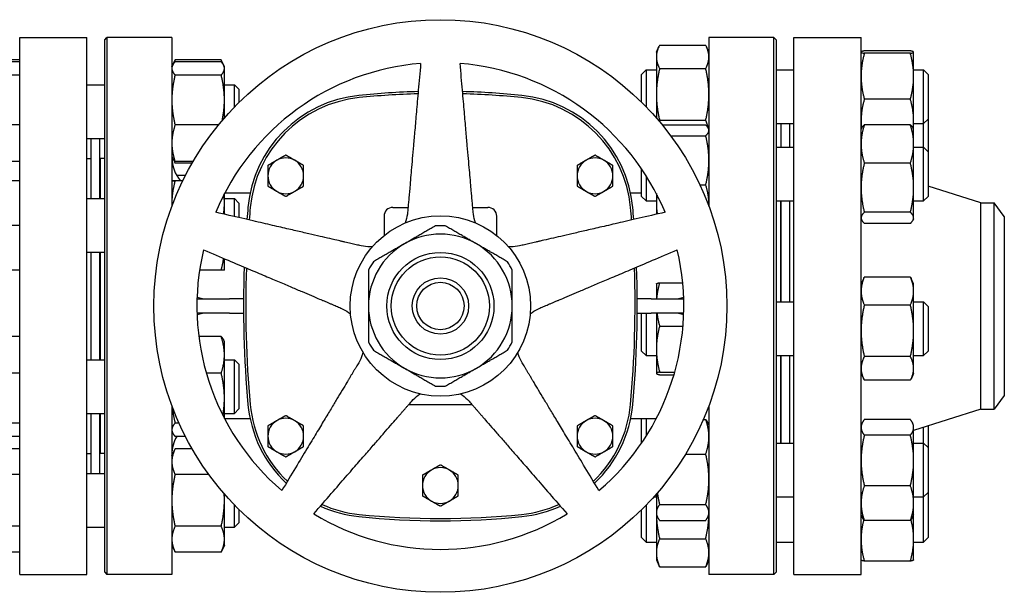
# Model space of a CAD drawing. Header units: inches. Extents: x 24 to 1128, y -69 to 748.
# Tile 497 of 656: x 569 to 583, y 425 to 433. Entities that reach past the tile are written whole.
import ezdxf

# ---------------------------------------------------------------- set-up
doc = ezdxf.new("R2010")
doc.units = ezdxf.units.IN
doc.header["$LTSCALE"] = 32
doc.header["$MEASUREMENT"] = 0
doc.layers.add('Visible (ANSI)', color=7, linetype='Continuous', lineweight=30)

msp = doc.modelspace()

# ---------------------------------------------------------------- linework, layer by layer
at = {"layer": 'Visible (ANSI)'}
for p, q in [((569.15563, 425.23367), (569.15563, 432.73367)), ((569.15563, 432.73367), (570.09313, 432.73367)), ((570.09313, 425.23367), (570.09313, 432.73367)), ((570.34313, 432.70242), (570.37438, 432.73367)), ((570.37438, 432.73367), (570.37438, 425.23367)), ((571.28063, 432.73367), (570.37438, 432.73367)), ((571.28063, 432.73367), (571.28063, 430.37561)), ((578.78063, 432.73367), (578.78063, 430.37561)), ((579.68688, 432.73367), (578.78063, 432.73367)), ((579.68688, 425.23367), (579.68688, 432.73367)), ((579.71813, 432.70242), (579.68688, 432.73367)), ((579.96563, 425.23367), (579.96563, 432.73367)), ((579.96563, 432.73367), (580.90563, 432.73367)), ((580.90563, 425.23367), (580.90563, 432.73367)), ((570.34313, 425.26492), (570.34313, 432.70242)), ((578.04663, 432.53149), (578.08229, 432.60797)), ((578.09172, 432.62719), (578.73555, 432.62719)), ((578.78063, 432.53149), (578.74497, 432.60797)), ((579.71813, 432.70242), (579.71813, 425.26492)), ((578.04663, 432.53149), (578.04663, 432.46335)), ((578.04663, 432.46335), (578.04663, 431.93916)), ((580.90563, 432.53149), (580.90595, 432.53218)), ((581.59455, 432.54772), (580.95072, 432.54772)), ((581.59455, 432.51388), (580.95072, 432.51388)), ((581.63963, 432.53149), (581.63931, 432.53218)), ((581.63963, 432.5308), (581.63963, 432.53149)), ((581.63963, 432.19326), (581.63963, 432.5308)), ((569.15563, 432.42156), (568.59222, 432.42156)), ((569.15563, 432.39714), (568.59222, 432.39714)), ((571.28063, 432.32488), (571.29092, 432.34693)), ((571.29092, 432.34693), (571.32571, 432.42155)), ((571.32571, 432.42155), (571.32572, 432.42156)), ((571.96955, 432.42156), (571.32572, 432.42156)), ((571.96955, 432.39698), (571.32572, 432.39698)), ((571.96955, 432.42156), (571.96955, 432.42155)), ((572.00435, 432.34693), (571.96955, 432.42155)), ((572.01463, 432.32488), (572.00435, 432.34693)), ((572.01463, 432.30357), (572.01463, 432.32488)), ((572.01463, 431.86162), (572.01463, 432.30357)), ((569.15563, 432.20974), (568.59222, 432.20974)), ((571.96955, 432.21017), (571.32572, 432.21017)), ((577.84063, 432.21899), (577.90313, 432.28149)), ((577.84063, 431.8304), (577.84063, 432.21899)), ((577.90313, 432.28149), (577.90313, 431.76733)), ((577.90313, 432.28149), (578.04663, 432.28149)), ((578.09172, 432.29951), (578.73555, 432.29951)), ((579.71813, 432.28149), (579.96563, 432.28149)), ((581.63963, 432.28149), (581.77813, 432.28149)), ((581.63963, 431.56895), (581.63963, 432.19326)), ((581.77813, 431.53149), (581.77813, 432.28149)), ((581.84063, 432.21899), (581.77813, 432.28149)), ((581.84063, 432.21899), (581.84063, 431.59399)), ((570.09313, 432.07488), (570.34313, 432.07488)), ((572.01463, 432.07488), (572.15563, 432.07488)), ((572.15563, 431.76474), (572.15563, 432.07488)), ((572.21813, 432.01238), (572.15563, 432.07488)), ((572.21813, 432.01238), (572.21813, 431.82793)), ((578.04663, 431.93916), (578.04663, 431.61117)), ((572.01463, 431.61117), (572.01463, 431.86162)), ((581.59455, 431.87264), (580.95072, 431.87264)), ((569.15563, 431.51247), (568.59222, 431.51247)), ((571.9319, 431.51306), (571.32572, 431.51306)), ((578.09172, 431.5788), (578.73555, 431.5788)), ((578.12994, 431.51237), (578.73555, 431.51237)), ((579.71813, 431.53149), (579.96563, 431.53149)), ((579.78563, 431.53149), (579.78563, 431.20099)), ((579.90563, 431.53149), (579.90563, 431.20099)), ((581.59455, 431.51356), (580.95072, 431.51356)), ((581.63963, 431.45099), (581.63963, 431.56895)), ((581.63963, 431.53149), (581.77813, 431.53149)), ((581.84063, 431.59399), (581.77813, 431.53149)), ((581.77813, 431.20099), (581.77813, 431.53149)), ((581.84063, 431.58734), (581.83731, 431.59066)), ((581.84063, 431.58734), (581.84063, 431.13849)), ((578.24657, 431.36227), (578.73555, 431.36227)), ((578.78063, 431.45099), (578.77412, 431.46496)), ((580.90563, 431.45099), (580.91249, 431.4657)), ((581.63963, 431.45099), (581.63277, 431.4657)), ((581.63963, 431.24671), (581.63963, 431.45099)), ((570.09313, 431.32488), (570.34313, 431.32488)), ((570.15563, 430.48376), (570.15563, 431.32488)), ((570.27563, 430.48376), (570.27563, 431.32488)), ((579.71813, 431.20099), (579.96563, 431.20099)), ((581.63963, 430.63609), (581.63963, 431.24671)), ((581.63963, 431.20099), (581.77813, 431.20099)), ((581.77813, 430.45099), (581.77813, 431.20099)), ((581.84063, 431.13849), (581.77813, 431.20099)), ((571.28063, 431.07488), (571.29092, 431.05282)), ((581.84063, 431.13849), (581.84063, 430.51349)), ((569.15563, 431.00261), (568.59222, 431.00261)), ((570.09313, 431.04617), (570.15563, 431.04617)), ((570.28063, 431.04367), (570.28063, 430.48376)), ((570.34313, 431.04367), (570.28063, 431.04367)), ((571.29092, 431.05282), (571.32571, 430.9782)), ((571.57763, 431.00277), (571.32572, 431.00277)), ((571.56337, 430.97819), (571.32572, 430.97819)), ((581.59455, 430.97987), (580.95072, 430.97987)), ((570.27563, 430.92367), (570.28063, 430.92367)), ((571.46978, 430.80585), (571.34915, 430.80585)), ((577.84063, 430.51349), (577.84063, 430.8978)), ((577.90313, 430.80266), (577.90313, 430.45099)), ((569.15563, 430.73408), (568.59222, 430.73408)), ((569.15563, 430.73344), (568.59222, 430.73344)), ((571.43381, 430.73377), (571.32572, 430.73377)), ((571.4338, 430.73375), (571.32572, 430.73375)), ((578.65505, 430.67589), (578.73555, 430.67589)), ((582.57897, 430.42367), (581.84063, 430.65752)), ((572.01463, 430.42124), (572.01463, 430.5533)), ((572.37354, 430.55847), (572.01733, 430.55847)), ((577.84063, 430.55847), (577.68773, 430.55847)), ((577.84063, 430.51349), (577.90313, 430.45099)), ((578.04663, 430.5533), (578.04663, 430.40775)), ((581.63963, 430.21536), (581.63963, 430.63609)), ((581.84063, 430.51349), (581.77813, 430.45099)), ((570.09313, 430.48376), (570.34313, 430.48376)), ((572.01463, 430.48376), (572.15563, 430.48376)), ((572.01463, 430.26485), (572.01463, 430.42124)), ((572.15563, 430.2323), (572.15563, 430.48376)), ((572.21813, 430.42126), (572.15563, 430.48376)), ((572.21813, 430.42126), (572.21813, 430.21787)), ((577.90313, 430.45099), (578.04663, 430.45099)), ((578.04663, 430.40775), (578.04663, 430.26485)), ((579.71813, 430.45099), (579.96563, 430.45099)), ((579.78063, 430.45099), (579.78063, 429.04128)), ((579.78563, 430.45099), (579.78563, 429.04128)), ((579.90563, 430.45099), (579.90563, 429.04128)), ((581.63963, 430.45099), (581.77813, 430.45099)), ((582.57897, 427.54367), (582.57897, 430.42367)), ((582.57897, 430.42367), (582.76176, 430.42367)), ((582.76176, 427.54367), (582.76176, 430.42367)), ((582.90563, 430.23617), (582.76176, 430.42367)), ((574.36823, 430.36162), (574.57911, 430.36162)), ((575.48215, 430.36162), (575.69303, 430.36162)), ((581.59455, 430.2923), (580.95072, 430.2923)), ((569.15563, 430.10812), (568.59222, 430.10812)), ((574.24323, 430.23662), (574.24323, 429.96713)), ((575.81803, 429.96713), (575.81803, 430.23662)), ((580.90563, 430.20099), (580.91249, 430.18627)), ((581.59455, 430.13842), (580.95072, 430.13842)), ((581.63963, 430.20099), (581.63277, 430.18627)), ((581.63963, 430.20099), (581.63963, 430.21536)), ((582.90563, 430.23617), (582.90563, 427.73117)), ((570.09313, 429.73376), (570.34313, 429.73376)), ((570.15563, 428.23358), (570.15563, 429.73376)), ((570.27563, 428.23358), (570.27563, 429.73376)), ((570.28063, 429.73376), (570.28063, 428.23358)), ((572.01463, 429.48376), (572.01463, 429.64477)), ((569.15563, 429.48344), (568.59222, 429.48344)), ((571.96955, 429.48375), (571.66761, 429.48375)), ((578.04663, 429.29128), (578.04703, 429.29213)), ((578.04663, 429.29128), (578.04663, 429.08367)), ((578.09172, 429.30929), (578.415, 429.30929)), ((580.90563, 429.29128), (580.9422, 429.3697)), ((581.59455, 429.38717), (580.95072, 429.38717)), ((581.63963, 429.29128), (581.60307, 429.3697)), ((581.63963, 429.19229), (581.63963, 429.29128)), ((581.63963, 428.63697), (581.63963, 429.19229)), ((571.6321, 429.08367), (572.08563, 429.08367)), ((572.28097, 429.08367), (572.08563, 429.08367)), ((577.97563, 429.08367), (577.7803, 429.08367)), ((577.97563, 429.08367), (578.42916, 429.08367)), ((579.71813, 429.04128), (579.96563, 429.04128)), ((581.63963, 429.04128), (581.77813, 429.04128)), ((581.77813, 428.29128), (581.77813, 429.04128)), ((581.84063, 428.97878), (581.77813, 429.04128)), ((572.08563, 428.88367), (571.6321, 428.88367)), ((572.08563, 428.88367), (572.28097, 428.88367)), ((577.7803, 428.88367), (577.97563, 428.88367)), ((577.84063, 428.35378), (577.84063, 428.88367)), ((577.90313, 428.88367), (577.90313, 428.29128)), ((578.42916, 428.88367), (577.97563, 428.88367)), ((578.04663, 428.88367), (578.04663, 428.3825)), ((581.59455, 428.99742), (580.95072, 428.99742)), ((581.84063, 428.97878), (581.84063, 428.35378)), ((578.09172, 428.704), (578.41911, 428.704)), ((581.63963, 428.11095), (581.63963, 428.63697)), ((569.15563, 428.55551), (568.59222, 428.55551)), ((571.96955, 428.55567), (571.65768, 428.55567)), ((572.01463, 428.48358), (572.00435, 428.50562)), ((572.01463, 428.30051), (572.01463, 428.48358)), ((577.84063, 428.35378), (577.90313, 428.29128)), ((578.04663, 428.3825), (578.04663, 428.04213)), ((581.84063, 428.35378), (581.77813, 428.29128)), ((570.09313, 428.23358), (570.34313, 428.23358)), ((572.01463, 427.6968), (572.01463, 428.30051)), ((572.01463, 428.23358), (572.15563, 428.23358)), ((572.15563, 427.48358), (572.15563, 428.23358)), ((572.21813, 428.17108), (572.15563, 428.23358)), ((577.90313, 428.29128), (578.04663, 428.29128)), ((579.71813, 428.29128), (579.96563, 428.29128)), ((579.78063, 428.29128), (579.78063, 427.0675)), ((579.78563, 428.29128), (579.78563, 427.0675)), ((579.90563, 428.29128), (579.90563, 427.0675)), ((581.59455, 428.27652), (580.95072, 428.27652)), ((581.63963, 428.29128), (581.77813, 428.29128)), ((569.15563, 428.04475), (568.59222, 428.04475)), ((571.96955, 428.04534), (571.76268, 428.04534)), ((572.21813, 428.17108), (572.21813, 427.54608)), ((578.04663, 428.04213), (578.04663, 428.04128)), ((578.04663, 428.04128), (578.04703, 428.04042)), ((578.09172, 428.06099), (578.30304, 428.06099)), ((580.90563, 428.04128), (580.9422, 427.96286)), ((581.63963, 428.04128), (581.60307, 427.96286)), ((581.63963, 428.04128), (581.63963, 428.11095)), ((578.09172, 428.02327), (578.29217, 428.02327)), ((581.59455, 427.94539), (580.95072, 427.94539)), ((572.01463, 427.41404), (572.01463, 427.6968)), ((582.90563, 427.73117), (582.76176, 427.54367)), ((571.28063, 427.59173), (571.28063, 425.23367)), ((572.21813, 427.54608), (572.15563, 427.48358)), ((574.58792, 427.60572), (575.47335, 427.60572)), ((578.78063, 427.59173), (578.78063, 425.23367)), ((582.57897, 427.54367), (581.63963, 427.24615)), ((582.57897, 427.54367), (582.76176, 427.54367)), ((570.09313, 427.48358), (570.34313, 427.48358)), ((570.15563, 426.64246), (570.15563, 427.48358)), ((570.27563, 426.64246), (570.27563, 427.48358)), ((570.28063, 427.48358), (570.28063, 426.92367)), ((572.01463, 427.48358), (572.15563, 427.48358)), ((572.37354, 427.40887), (572.01733, 427.40887)), ((578.04394, 427.40887), (577.68773, 427.40887)), ((577.84063, 427.06954), (577.84063, 427.40887)), ((577.90313, 427.40887), (577.90313, 427.16467)), ((578.70309, 427.3984), (578.73555, 427.3984)), ((581.59455, 427.39759), (580.95072, 427.39759)), ((569.15563, 427.34782), (568.59222, 427.34782)), ((571.28063, 427.23358), (571.29091, 427.21154)), ((571.38023, 427.34825), (571.32572, 427.34825)), ((578.78063, 427.3175), (578.76564, 427.34965)), ((580.90563, 427.3175), (580.92009, 427.34851)), ((581.63963, 427.3175), (581.62517, 427.34851)), ((581.63963, 427.28795), (581.63963, 427.3175)), ((581.63963, 426.82577), (581.63963, 427.28795)), ((581.77813, 427.0675), (581.77813, 427.29002)), ((581.84063, 427.30981), (581.84063, 427.005)), ((569.15563, 427.16165), (568.59222, 427.16165)), ((571.46978, 427.16149), (571.32572, 427.16149)), ((581.59455, 427.17831), (580.95072, 427.17831)), ((569.15563, 426.98915), (568.59222, 426.98915)), ((570.27563, 427.04367), (570.28063, 427.04367)), ((571.28063, 426.89246), (571.32571, 426.98914)), ((571.32571, 426.98914), (571.32572, 426.98915)), ((571.56337, 426.98915), (571.32572, 426.98915)), ((579.71813, 427.0675), (579.96563, 427.0675)), ((581.63963, 427.0675), (581.77813, 427.0675)), ((581.77813, 426.3175), (581.77813, 427.0675)), ((581.84063, 427.005), (581.77813, 427.0675)), ((581.84063, 427.005), (581.84063, 426.38)), ((570.09313, 426.92117), (570.15563, 426.92117)), ((570.34313, 426.92367), (570.28063, 426.92367)), ((578.45445, 426.91546), (578.73555, 426.91546)), ((581.63963, 426.23032), (581.63963, 426.82577)), ((569.15563, 426.62776), (568.59222, 426.62776)), ((570.09313, 426.64246), (570.34313, 426.64246)), ((571.79765, 426.62829), (571.32572, 426.62829)), ((581.59455, 426.47322), (580.95072, 426.47322)), ((572.01463, 426.26744), (572.01463, 426.35617)), ((572.01463, 425.72619), (572.01463, 426.26744)), ((578.0125, 426.3175), (578.04663, 426.3175)), ((578.04663, 426.35617), (578.04663, 426.09807)), ((579.71813, 426.3175), (579.96563, 426.3175)), ((581.63963, 426.3175), (581.77813, 426.3175)), ((581.84063, 426.38), (581.77813, 426.3175)), ((581.77813, 425.68585), (581.77813, 426.3175)), ((581.84063, 426.37335), (581.83731, 426.37667)), ((581.84063, 426.37335), (581.84063, 425.74835)), ((572.15563, 425.89246), (572.15563, 426.2026)), ((572.21813, 426.1394), (572.21813, 425.95496)), ((577.84063, 425.74835), (577.84063, 426.13693)), ((577.90313, 426.20001), (577.90313, 425.68585)), ((578.09172, 426.20956), (578.73555, 426.20956)), ((581.63963, 426.0675), (581.63963, 426.23032)), ((578.04663, 426.09807), (578.04663, 426.0675)), ((578.04663, 426.0675), (578.04663, 425.53666)), ((578.04663, 426.0675), (578.06162, 426.03535)), ((578.09172, 425.98659), (578.73555, 425.98659)), ((578.78063, 426.0675), (578.76564, 426.03535)), ((580.90563, 426.0675), (580.92009, 426.03648)), ((581.59455, 425.98741), (580.95072, 425.98741)), ((581.63963, 426.0675), (581.62517, 426.03648)), ((581.63963, 425.72331), (581.63963, 426.0675)), ((569.15563, 425.90607), (568.59222, 425.90607)), ((570.09313, 425.89246), (570.34313, 425.89246)), ((571.96955, 425.9066), (571.32572, 425.9066)), ((572.01463, 425.89246), (572.15563, 425.89246)), ((572.21813, 425.95496), (572.15563, 425.89246)), ((572.01463, 425.64246), (572.01463, 425.72619)), ((577.84063, 425.74835), (577.90313, 425.68585)), ((578.09172, 425.73317), (578.73555, 425.73317)), ((581.63963, 425.43585), (581.63963, 425.72331)), ((581.84063, 425.74835), (581.77813, 425.68585)), ((571.28063, 425.64246), (571.32571, 425.54579)), ((572.01463, 425.64246), (571.96955, 425.54579)), ((577.90313, 425.68585), (578.04663, 425.68585)), ((579.71813, 425.68585), (579.96563, 425.68585)), ((581.63963, 425.68585), (581.77813, 425.68585)), ((569.15563, 425.54578), (568.59222, 425.54578)), ((571.96955, 425.54578), (571.32572, 425.54578)), ((578.04663, 425.53666), (578.04663, 425.43585)), ((578.04663, 425.43585), (578.08229, 425.35937)), ((578.78063, 425.43585), (578.74497, 425.35937)), ((580.90563, 425.43585), (580.90595, 425.43516)), ((581.63963, 425.43585), (581.63931, 425.43516)), ((578.09172, 425.34015), (578.73555, 425.34015)), ((581.59455, 425.41962), (580.95072, 425.41962)), ((569.15563, 425.23367), (570.09313, 425.23367)), ((570.34313, 425.26492), (570.37438, 425.23367)), ((571.28063, 425.23367), (570.37438, 425.23367)), ((579.68688, 425.23367), (578.78063, 425.23367)), ((579.71813, 425.26492), (579.68688, 425.23367)), ((579.96563, 425.23367), (580.90563, 425.23367))]:
    msp.add_line(p, q, dxfattribs=at)
for radius in [4, 1.25984, 0.74803, 0.68553, 0.3937, 0.3312]:
    msp.add_circle((575.03063, 428.98367), radius, dxfattribs=at)
for centre, radius, start, end in [((575.03063, 428.98367), 3.4, 94.64927, 157.35073), ((575.03063, 428.98367), 3.4, 22.64927, 85.35073), ((574.06885, 430.20251), 1.73228, 95.817836, 174.744707), ((574.06885, 430.20251), 1.70103, 95.817836, 174.744707), ((575.03063, 420.7632), 11.22047, 91.583081, 95.817836), ((575.03063, 420.7632), 11.18922, 91.601548, 95.817836), ((575.03063, 420.7632), 11.22047, 84.182163, 88.416919), ((575.03063, 420.7632), 11.18922, 84.182163, 88.398452), ((575.99241, 430.20251), 1.70103, 5.255296, 84.182161), ((575.99241, 430.20251), 1.73228, 5.255296, 84.182161), ((571.78063, 431.05847), 0.5, 180, 220.496535), ((572.87118, 430.80257), 0.25, 120, 180), ((572.87118, 430.80257), 0.25, 60, 120), ((572.87118, 430.80257), 0.25, 0, 60), ((577.19008, 430.80257), 0.25, 120, 180), ((577.19008, 430.80257), 0.25, 60, 120), ((577.19008, 430.80257), 0.25, 0, 60), ((572.87118, 430.80257), 0.25, 180, 240), ((572.87118, 430.80257), 0.25, 300, 0), ((577.19008, 430.80257), 0.25, 180, 240), ((577.19008, 430.80257), 0.25, 300, 0), ((572.87118, 430.80257), 0.25, 240, 300), ((577.19008, 430.80257), 0.25, 240, 300), ((587.32, 428.98367), 15.03937, 174.744704, 175.39081), ((587.32, 428.98367), 15.00812, 174.744704, 175.408408), ((574.36823, 430.23662), 0.125, 90, 180), ((575.69303, 430.23662), 0.125, 0, 90), ((562.74126, 428.98367), 15.00812, 4.591592, 5.255296), ((562.74126, 428.98367), 15.03937, 4.60919, 5.255296), ((575.03063, 428.98367), 1.12205, 86.525352, 93.474648), ((575.03063, 428.98367), 1.00394, 60, 120), ((575.03063, 428.98367), 1.00394, 120, 180), ((575.03063, 428.98367), 1.00394, 0, 60), ((575.03063, 428.98367), 3.4, 166.64927, 229.35073), ((575.03063, 428.98367), 3.4, 310.64927, 13.35073), ((575.03063, 428.98367), 1.12205, 146.525352, 153.474648), ((575.03063, 428.98367), 1.12205, 26.525352, 33.474648), ((587.32, 428.98367), 15.03937, 177.927003, 185.255296), ((587.32, 428.98367), 15.00812, 177.972631, 185.255296), ((562.74126, 428.98367), 15.00812, 354.744704, 2.027369), ((562.74126, 428.98367), 15.03937, 354.744704, 2.072997), ((575.03063, 428.98367), 1.00394, 180, 240), ((575.03063, 428.98367), 1.00394, 300, 0), ((575.03063, 428.98367), 1.12205, 206.525352, 213.474648), ((575.03063, 428.98367), 1.12205, 326.525352, 333.474648), ((575.03063, 428.98367), 1.00394, 240, 300), ((575.03063, 428.98367), 1.12205, 266.525352, 273.474648), ((574.06885, 427.76482), 1.73228, 185.255296, 226.557354), ((574.06885, 427.76482), 1.70103, 185.255296, 226.325001), ((575.99241, 427.76482), 1.70103, 313.674999, 354.744707), ((575.99241, 427.76482), 1.73228, 313.442646, 354.744707), ((572.87118, 427.16477), 0.25, 120, 180), ((572.87118, 427.16477), 0.25, 60, 120), ((572.87118, 427.16477), 0.25, 0, 60), ((577.19008, 427.16477), 0.25, 120, 180), ((577.19008, 427.16477), 0.25, 60, 120), ((577.19008, 427.16477), 0.25, 0, 60), ((571.78063, 426.90887), 0.5, 149.652239, 180), ((572.87118, 427.16477), 0.25, 180, 240), ((572.87118, 427.16477), 0.25, 300, 0), ((577.19008, 427.16477), 0.25, 180, 240), ((577.19008, 427.16477), 0.25, 300, 0), ((572.87118, 427.16477), 0.25, 240, 300), ((577.19008, 427.16477), 0.25, 240, 300), ((575.03063, 426.4758), 0.25, 120, 180), ((575.03063, 426.4758), 0.25, 60, 120), ((575.03063, 426.4758), 0.25, 0, 60), ((575.03063, 426.4758), 0.25, 180, 240), ((575.03063, 426.4758), 0.25, 300, 0), ((575.03063, 426.4758), 0.25, 240, 300), ((574.06885, 427.76482), 1.73228, 245.642572, 264.182165), ((574.06885, 427.76482), 1.70103, 245.957475, 264.182165), ((575.99241, 427.76482), 1.70103, 275.817836, 294.042525), ((575.99241, 427.76482), 1.73228, 275.817836, 294.357428), ((575.03063, 428.98367), 3.4, 238.64927, 301.35073), ((575.03063, 437.20414), 11.22047, 264.182164, 275.817836), ((575.03063, 437.20414), 11.18922, 264.182164, 275.817836)]:
    msp.add_arc(centre, radius, start, end, dxfattribs=at)
for points, weights in [([(578.09172, 432.62719), (578.04663, 432.53939), (578.04663, 432.46335)], [1, 1.0379548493, 1]), ([(578.78063, 432.46335), (578.78063, 432.53939), (578.73555, 432.62719)], [1, 1.0379548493, 1]), ([(578.04663, 432.46335), (578.04663, 432.38731), (578.09172, 432.29951)], [1, 1.0379548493, 1]), ([(578.73555, 432.29951), (578.78063, 432.38731), (578.78063, 432.46335)], [1, 1.0379548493, 1]), ([(580.95072, 432.54772), (580.90563, 432.53865), (580.90563, 432.5308)], [1, 1.0379548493, 1]), ([(580.90563, 432.5308), (580.90563, 432.52295), (580.95072, 432.51388)], [1, 1.0379548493, 1]), ([(580.95072, 432.51388), (580.90563, 432.34206), (580.90563, 432.19326)], [1, 1.0379548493, 1]), ([(581.63963, 432.5308), (581.63963, 432.53865), (581.59455, 432.54772)], [1, 1.0379548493, 1]), ([(581.59455, 432.51388), (581.63963, 432.52295), (581.63963, 432.5308)], [1, 1.0379548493, 1]), ([(581.63963, 432.19326), (581.63963, 432.34206), (581.59455, 432.51388)], [1, 1.0379548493, 1]), ([(571.32572, 432.39698), (571.28063, 432.34692), (571.28063, 432.30357)], [1, 1.0379548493, 1]), ([(571.28063, 432.30357), (571.28063, 432.26022), (571.32572, 432.21017)], [1, 1.0379548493, 1]), ([(571.32572, 432.42156), (571.31345, 432.39525), (571.30465, 432.37059)], [1, 1.01004922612, 1.01477702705]), ([(571.99062, 432.37059), (571.98181, 432.39525), (571.96955, 432.42156)], [1.01477702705, 1.01004922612, 1]), ([(572.01463, 432.30357), (572.01463, 432.34692), (571.96955, 432.39698)], [1, 1.0379548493, 1]), ([(571.96955, 432.21017), (572.01463, 432.26022), (572.01463, 432.30357)], [1, 1.0379548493, 1]), ([(574.75504, 432.37248), (574.62604, 430.89801), (574.57333, 430.29552)], [1.0049190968, 1.58894872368, 2.03628035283]), ([(575.48793, 430.29552), (575.43522, 430.89801), (575.30622, 432.37248)], [2.03628035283, 1.58894872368, 1.0049190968]), ([(571.32572, 432.21017), (571.28063, 432.02338), (571.28063, 431.86162)], [1, 1.0379548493, 1]), ([(572.01463, 431.86162), (572.01463, 432.02338), (571.96955, 432.21017)], [1, 1.0379548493, 1]), ([(578.09172, 432.29951), (578.04663, 432.10639), (578.04663, 431.93916)], [1, 1.0379548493, 1]), ([(578.78063, 431.93916), (578.78063, 432.10639), (578.73555, 432.29951)], [1, 1.0379548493, 1]), ([(580.90563, 432.19326), (580.90563, 432.04446), (580.95072, 431.87264)], [1, 1.0379548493, 1]), ([(581.59455, 431.87264), (581.63963, 432.04446), (581.63963, 432.19326)], [1, 1.0379548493, 1]), ([(578.04663, 431.93916), (578.04663, 431.77192), (578.09172, 431.5788)], [1, 1.0379548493, 1]), ([(578.73555, 431.5788), (578.78063, 431.77192), (578.78063, 431.93916)], [1, 1.0379548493, 1]), ([(571.28063, 431.86162), (571.28063, 431.69985), (571.32572, 431.51306)], [1, 1.0379548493, 1]), ([(571.98344, 431.57493), (572.01463, 431.72555), (572.01463, 431.86162)], [1.01040343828, 1.03173329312, 1]), ([(580.95072, 431.87264), (580.90563, 431.70989), (580.90563, 431.56895)], [1, 1.0379548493, 1]), ([(581.63963, 431.56895), (581.63963, 431.70989), (581.59455, 431.87264)], [1, 1.0379548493, 1]), ([(571.32572, 431.51306), (571.28063, 431.37633), (571.28063, 431.25792)], [1, 1.0379548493, 1]), ([(578.09172, 431.5788), (578.08879, 431.57195), (578.08606, 431.56522)], [1, 1.0023846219, 1.00446960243]), ([(578.77083, 431.47132), (578.75983, 431.52209), (578.73555, 431.5788)], [1.01891219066, 1.02009006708, 1]), ([(578.78063, 431.43732), (578.78063, 431.47215), (578.73555, 431.51237)], [1, 1.0379548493, 1]), ([(580.90563, 431.56895), (580.90563, 431.51671), (580.91144, 431.46343)], [1, 1.01373830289, 1.01753105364]), ([(580.95072, 431.51356), (580.90563, 431.37056), (580.90563, 431.24671)], [1, 1.0379548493, 1]), ([(580.91249, 431.4657), (580.92298, 431.48819), (580.95072, 431.51356)], [1.01811812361, 1.02301565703, 1]), ([(581.59455, 431.51356), (581.62229, 431.48819), (581.63277, 431.4657)], [1, 1.02301565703, 1.01811812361]), ([(581.63963, 431.24671), (581.63963, 431.37056), (581.59455, 431.51356)], [1, 1.0379548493, 1]), ([(581.63383, 431.46343), (581.63963, 431.51671), (581.63963, 431.56895)], [1.01753105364, 1.01373830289, 1]), ([(578.73555, 431.36227), (578.78063, 431.40249), (578.78063, 431.43732)], [1, 1.0379548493, 1]), ([(578.78063, 431.01908), (578.78063, 431.17836), (578.73555, 431.36227)], [1, 1.0379548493, 1]), ([(571.28063, 431.25792), (571.28063, 431.1395), (571.32572, 431.00277)], [1, 1.0379548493, 1]), ([(580.90563, 431.24671), (580.90563, 431.12287), (580.95072, 430.97987)], [1, 1.0379548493, 1]), ([(581.59455, 430.97987), (581.63963, 431.12287), (581.63963, 431.24671)], [1, 1.0379548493, 1]), ([(572.87118, 431.09124), (572.8042, 431.05257), (572.74618, 431.01907)], [1.01001874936, 1.04314139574, 1]), ([(572.99618, 431.01907), (572.93817, 431.05257), (572.87118, 431.09124)], [1, 1.04314139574, 1.01001874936]), ([(577.19008, 431.09124), (577.12309, 431.05257), (577.06508, 431.01907)], [1.01001874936, 1.04314139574, 1]), ([(577.31508, 431.01907), (577.25707, 431.05257), (577.19008, 431.09124)], [1, 1.04314139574, 1.01001874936]), ([(571.32572, 431.00277), (571.30195, 431.02916), (571.29092, 431.05282)], [1, 1.01965700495, 1.01895308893]), ([(571.30465, 431.02916), (571.31345, 431.0045), (571.32572, 430.97819)], [1.01477953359, 1.01005189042, 1]), ([(572.74618, 431.01907), (572.68817, 430.98558), (572.62118, 430.9469)], [1, 1.04314139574, 1.01001874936]), ([(572.62118, 430.9469), (572.62118, 430.86955), (572.62118, 430.80257)], [1.01001874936, 1.04314139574, 1]), ([(573.12118, 430.9469), (573.0542, 430.98558), (572.99618, 431.01907)], [1.01001874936, 1.04314139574, 1]), ([(573.12118, 430.80257), (573.12118, 430.86955), (573.12118, 430.9469)], [1, 1.04314139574, 1.01001874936]), ([(577.06508, 431.01907), (577.00707, 430.98558), (576.94008, 430.9469)], [1, 1.04314139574, 1.01001874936]), ([(576.94008, 430.9469), (576.94008, 430.86955), (576.94008, 430.80257)], [1.01001874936, 1.04314139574, 1]), ([(577.44008, 430.9469), (577.37309, 430.98558), (577.31508, 431.01907)], [1.01001874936, 1.04314139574, 1]), ([(577.44008, 430.80257), (577.44008, 430.86955), (577.44008, 430.9469)], [1, 1.04314139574, 1.01001874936]), ([(578.73555, 430.67589), (578.78063, 430.85981), (578.78063, 431.01908)], [1, 1.0379548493, 1]), ([(580.95072, 430.97987), (580.90563, 430.79564), (580.90563, 430.63609)], [1, 1.0379548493, 1]), ([(581.63963, 430.63609), (581.63963, 430.79564), (581.59455, 430.97987)], [1, 1.0379548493, 1]), ([(572.62118, 430.80257), (572.62118, 430.73558), (572.62118, 430.65823)], [1, 1.04314139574, 1.01001874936]), ([(573.12118, 430.65823), (573.12118, 430.73558), (573.12118, 430.80257)], [1.01001874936, 1.04314139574, 1]), ([(576.94008, 430.80257), (576.94008, 430.73558), (576.94008, 430.65823)], [1, 1.04314139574, 1.01001874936]), ([(577.44008, 430.65823), (577.44008, 430.73558), (577.44008, 430.80257)], [1.01001874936, 1.04314139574, 1]), ([(571.32572, 430.73377), (571.28063, 430.73376), (571.28063, 430.73376)], [1, 1.0379548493, 1]), ([(571.28063, 430.73376), (571.28063, 430.73375), (571.32572, 430.73375)], [1, 1.0379548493, 1]), ([(571.32572, 430.73375), (571.28063, 430.56627), (571.28063, 430.42124)], [1, 1.0379548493, 1]), ([(572.62118, 430.65823), (572.68817, 430.61955), (572.74618, 430.58606)], [1.01001874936, 1.04314139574, 1]), ([(572.99618, 430.58606), (573.0542, 430.61955), (573.12118, 430.65823)], [1, 1.04314139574, 1.01001874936]), ([(576.94008, 430.65823), (577.00707, 430.61955), (577.06508, 430.58606)], [1.01001874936, 1.04314139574, 1]), ([(577.31508, 430.58606), (577.37309, 430.61955), (577.44008, 430.65823)], [1, 1.04314139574, 1.01001874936]), ([(578.78063, 430.40775), (578.78063, 430.53219), (578.73555, 430.67589)], [1, 1.0379548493, 1]), ([(572.01463, 430.42124), (572.01463, 430.47989), (572.00771, 430.53992)], [1, 1.015008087, 1.01814719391]), ([(572.74618, 430.58606), (572.8042, 430.55257), (572.87118, 430.51389)], [1, 1.04314139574, 1.01001874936]), ([(572.87118, 430.51389), (572.93817, 430.55257), (572.99618, 430.58606)], [1.01001874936, 1.04314139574, 1]), ([(577.06508, 430.58606), (577.12309, 430.55257), (577.19008, 430.51389)], [1, 1.04314139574, 1.01001874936]), ([(577.19008, 430.51389), (577.25707, 430.55257), (577.31508, 430.58606)], [1.01001874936, 1.04314139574, 1]), ([(578.05706, 430.5331), (578.04663, 430.46932), (578.04663, 430.40775)], [1.01896141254, 1.01842618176, 1]), ([(580.90563, 430.63609), (580.90563, 430.47654), (580.95072, 430.2923)], [1, 1.0379548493, 1]), ([(581.59455, 430.2923), (581.63963, 430.47654), (581.63963, 430.63609)], [1, 1.0379548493, 1]), ([(571.28063, 430.42124), (571.28063, 430.3997), (571.28156, 430.3781)], [1, 1.00545957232, 1.00934849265]), ([(572.00311, 430.26752), (572.01463, 430.34587), (572.01463, 430.42124)], [1.01896925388, 1.01937120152, 1]), ([(578.04663, 430.40775), (578.04663, 430.33931), (578.05957, 430.26784)], [1, 1.02052127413, 1.01885182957]), ([(578.78001, 430.3773), (578.78063, 430.39254), (578.78063, 430.40775)], [1.00791655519, 1.00448926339, 1]), ([(573.9243, 429.82397), (573.33501, 429.96002), (571.89284, 430.29297)], [2.0263127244, 1.58117079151, 1]), ([(578.16842, 430.29297), (576.72625, 429.96002), (576.13697, 429.82397)], [1, 1.58117079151, 2.0263127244]), ([(580.95072, 430.2923), (580.90563, 430.25107), (580.90563, 430.21536)], [1, 1.0379548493, 1]), ([(581.63963, 430.21536), (581.63963, 430.25107), (581.59455, 430.2923)], [1, 1.0379548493, 1]), ([(574.96263, 430.10365), (574.73359, 429.97142), (574.52866, 429.8531)], [1.0171026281, 1.03775343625, 1]), ([(575.5326, 429.8531), (575.32767, 429.97142), (575.09864, 430.10365)], [1, 1.03775343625, 1.0171026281]), ([(580.90563, 430.21536), (580.90563, 430.17965), (580.95072, 430.13842)], [1, 1.0379548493, 1]), ([(581.59455, 430.13842), (581.63963, 430.17965), (581.63963, 430.21536)], [1, 1.0379548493, 1]), ([(574.52866, 429.8531), (574.32374, 429.73479), (574.0947, 429.60255)], [1, 1.03775343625, 1.0171026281]), ([(575.96657, 429.60255), (575.73753, 429.73479), (575.5326, 429.8531)], [1.0171026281, 1.03775343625, 1]), ([(571.72252, 429.76877), (573.08496, 429.19045), (573.64167, 428.95414)], [1, 1.58117079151, 2.0263127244]), ([(576.4196, 428.95414), (576.9763, 429.19045), (578.33875, 429.76877)], [2.0263127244, 1.58117079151, 1]), ([(571.96955, 429.48375), (571.99303, 429.57097), (572.00408, 429.64925)], [1, 1.01941678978, 1.01896725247]), ([(572.01463, 429.48376), (572.01463, 429.48375), (571.96955, 429.48375)], [1.00000485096, 1.03795242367, 1]), ([(574.0267, 429.48477), (574.0267, 429.2203), (574.0267, 428.98367)], [1.0171026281, 1.03775343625, 1]), ([(576.03457, 428.98367), (576.03457, 429.2203), (576.03457, 429.48477)], [1, 1.03775343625, 1.0171026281]), ([(578.04703, 429.29213), (578.05075, 429.3001), (578.09172, 429.30929)], [1.00648758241, 1.03437304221, 1]), ([(578.09172, 429.30929), (578.05827, 429.18898), (578.04976, 429.08367)], [1, 1.02788138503, 1.01479980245]), ([(580.95072, 429.38717), (580.90563, 429.28274), (580.90563, 429.19229)], [1, 1.0379548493, 1]), ([(580.9422, 429.3697), (580.94622, 429.37832), (580.95072, 429.38717)], [1.00661588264, 1.00366108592, 1]), ([(581.59455, 429.38717), (581.59904, 429.37832), (581.60307, 429.3697)], [1, 1.00366108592, 1.00661588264]), ([(581.63963, 429.19229), (581.63963, 429.28274), (581.59455, 429.38717)], [1, 1.0379548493, 1]), ([(580.90563, 429.19229), (580.90563, 429.10185), (580.95072, 428.99742)], [1, 1.0379548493, 1]), ([(581.59455, 428.99742), (581.63963, 429.10185), (581.63963, 429.19229)], [1, 1.0379548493, 1]), ([(574.0267, 428.98367), (574.0267, 428.74704), (574.0267, 428.48257)], [1, 1.03775343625, 1.0171026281]), ([(576.03457, 428.48257), (576.03457, 428.74704), (576.03457, 428.98367)], [1.0171026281, 1.03775343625, 1]), ([(578.05455, 428.88367), (578.06529, 428.79909), (578.09172, 428.704)], [1.01852485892, 1.02190804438, 1]), ([(580.95072, 428.99742), (580.90563, 428.80425), (580.90563, 428.63697)], [1, 1.0379548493, 1]), ([(581.63963, 428.63697), (581.63963, 428.80425), (581.59455, 428.99742)], [1, 1.0379548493, 1]), ([(578.09172, 428.704), (578.04663, 428.53171), (578.04663, 428.3825)], [1, 1.0379548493, 1]), ([(580.90563, 428.63697), (580.90563, 428.46968), (580.95072, 428.27652)], [1, 1.0379548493, 1]), ([(581.59455, 428.27652), (581.63963, 428.46968), (581.63963, 428.63697)], [1, 1.0379548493, 1]), ([(572.01463, 428.30051), (572.01463, 428.41893), (571.96955, 428.55567)], [1, 1.0379548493, 1]), ([(571.96955, 428.55567), (571.99332, 428.52928), (572.00435, 428.50562)], [1, 1.01966212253, 1.01895272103]), ([(574.0947, 428.36478), (574.32374, 428.23255), (574.52866, 428.11423)], [1.0171026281, 1.03775343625, 1]), ([(575.5326, 428.11423), (575.73753, 428.23255), (575.96657, 428.36478)], [1, 1.03775343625, 1.0171026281]), ([(578.04663, 428.3825), (578.04663, 428.23329), (578.09172, 428.06099)], [1, 1.0379548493, 1]), ([(571.96955, 428.04534), (572.01463, 428.18208), (572.01463, 428.30051)], [1, 1.0379548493, 1]), ([(573.88958, 428.19115), (573.57809, 427.67275), (572.81578, 426.40405)], [2.0263127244, 1.58117079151, 1]), ([(577.24548, 426.40405), (576.48317, 427.67275), (576.17169, 428.19115)], [1, 1.58117079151, 2.0263127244]), ([(580.95072, 428.27652), (580.90563, 428.18779), (580.90563, 428.11095)], [1, 1.0379548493, 1]), ([(581.63963, 428.11095), (581.63963, 428.18779), (581.59455, 428.27652)], [1, 1.0379548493, 1]), ([(572.01463, 427.6968), (572.01463, 427.85856), (571.96955, 428.04534)], [1, 1.0379548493, 1]), ([(574.52866, 428.11423), (574.73359, 427.99592), (574.96263, 427.86368)], [1, 1.03775343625, 1.0171026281]), ([(575.09864, 427.86368), (575.32767, 427.99592), (575.5326, 428.11423)], [1.0171026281, 1.03775343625, 1]), ([(578.09172, 428.06099), (578.04663, 428.05089), (578.04663, 428.04213)], [1, 1.0379548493, 1]), ([(578.04663, 428.04213), (578.04663, 428.03338), (578.09172, 428.02327)], [1, 1.0379548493, 1]), ([(580.90563, 428.11095), (580.90563, 428.03411), (580.95072, 427.94539)], [1, 1.0379548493, 1]), ([(581.59455, 427.94539), (581.63963, 428.03411), (581.63963, 428.11095)], [1, 1.0379548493, 1]), ([(571.99253, 427.45726), (572.01463, 427.5814), (572.01463, 427.6968)], [1.01576618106, 1.02678390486, 1]), ([(573.2617, 426.08007), (574.23273, 427.19712), (574.62951, 427.65356)], [1, 1.58117079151, 2.0263127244]), ([(575.43176, 427.65356), (575.82853, 427.19712), (576.79957, 426.08007)], [2.0263127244, 1.58117079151, 1]), ([(571.28638, 427.57635), (571.29648, 427.46938), (571.32572, 427.34825)], [1.0174904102, 1.02428964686, 1]), ([(572.74618, 427.38128), (572.68817, 427.34778), (572.62118, 427.30911)], [1, 1.04314139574, 1.01001874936]), ([(572.87118, 427.45345), (572.8042, 427.41477), (572.74618, 427.38128)], [1.01001874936, 1.04314139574, 1]), ([(572.99618, 427.38128), (572.93817, 427.41477), (572.87118, 427.45345)], [1, 1.04314139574, 1.01001874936]), ([(573.12118, 427.30911), (573.0542, 427.34778), (572.99618, 427.38128)], [1.01001874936, 1.04314139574, 1]), ([(577.06508, 427.38128), (577.00707, 427.34778), (576.94008, 427.30911)], [1, 1.04314139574, 1.01001874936]), ([(577.19008, 427.45345), (577.12309, 427.41477), (577.06508, 427.38128)], [1.01001874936, 1.04314139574, 1]), ([(577.31508, 427.38128), (577.25707, 427.41477), (577.19008, 427.45345)], [1, 1.04314139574, 1.01001874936]), ([(577.44008, 427.30911), (577.37309, 427.34778), (577.31508, 427.38128)], [1.01001874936, 1.04314139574, 1]), ([(578.78063, 427.15693), (578.78063, 427.269), (578.73555, 427.3984)], [1, 1.0379548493, 1]), ([(578.73555, 427.3984), (578.75481, 427.37288), (578.76564, 427.34965)], [1, 1.01586753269, 1.0184677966]), ([(580.95072, 427.39759), (580.90563, 427.33883), (580.90563, 427.28795)], [1, 1.0379548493, 1]), ([(581.63963, 427.28795), (581.63963, 427.33883), (581.59455, 427.39759)], [1, 1.0379548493, 1]), ([(571.32572, 427.34825), (571.28063, 427.29821), (571.28063, 427.25487)], [1, 1.0379548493, 1]), ([(571.28063, 427.25487), (571.28063, 427.21153), (571.32572, 427.16149)], [1, 1.0379548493, 1]), ([(572.62118, 427.30911), (572.62118, 427.23176), (572.62118, 427.16477)], [1.01001874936, 1.04314139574, 1]), ([(573.12118, 427.16477), (573.12118, 427.23176), (573.12118, 427.30911)], [1, 1.04314139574, 1.01001874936]), ([(576.94008, 427.30911), (576.94008, 427.23176), (576.94008, 427.16477)], [1.01001874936, 1.04314139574, 1]), ([(577.44008, 427.16477), (577.44008, 427.23176), (577.44008, 427.30911)], [1, 1.04314139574, 1.01001874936]), ([(580.90563, 427.28795), (580.90563, 427.23707), (580.95072, 427.17831)], [1, 1.0379548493, 1]), ([(581.59455, 427.17831), (581.63963, 427.23707), (581.63963, 427.28795)], [1, 1.0379548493, 1]), ([(572.62118, 427.16477), (572.62118, 427.09778), (572.62118, 427.02043)], [1, 1.04314139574, 1.01001874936]), ([(573.12118, 427.02043), (573.12118, 427.09778), (573.12118, 427.16477)], [1.01001874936, 1.04314139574, 1]), ([(576.94008, 427.16477), (576.94008, 427.09778), (576.94008, 427.02043)], [1, 1.04314139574, 1.01001874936]), ([(577.44008, 427.02043), (577.44008, 427.09778), (577.44008, 427.16477)], [1.01001874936, 1.04314139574, 1]), ([(578.73555, 426.91546), (578.78063, 427.04487), (578.78063, 427.15693)], [1, 1.0379548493, 1]), ([(580.95072, 427.17831), (580.90563, 426.98938), (580.90563, 426.82577)], [1, 1.0379548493, 1]), ([(581.63963, 426.82577), (581.63963, 426.98938), (581.59455, 427.17831)], [1, 1.0379548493, 1]), ([(571.32572, 426.98915), (571.28063, 426.89246), (571.28063, 426.80872)], [1, 1.0379548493, 1]), ([(572.62118, 427.02043), (572.68817, 426.98176), (572.74618, 426.94827)], [1.01001874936, 1.04314139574, 1]), ([(572.74618, 426.94827), (572.8042, 426.91477), (572.87118, 426.8761)], [1, 1.04314139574, 1.01001874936]), ([(572.87118, 426.8761), (572.93817, 426.91477), (572.99618, 426.94827)], [1.01001874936, 1.04314139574, 1]), ([(572.99618, 426.94827), (573.0542, 426.98176), (573.12118, 427.02043)], [1, 1.04314139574, 1.01001874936]), ([(576.94008, 427.02043), (577.00707, 426.98176), (577.06508, 426.94827)], [1.01001874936, 1.04314139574, 1]), ([(577.06508, 426.94827), (577.12309, 426.91477), (577.19008, 426.8761)], [1, 1.04314139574, 1.01001874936]), ([(577.19008, 426.8761), (577.25707, 426.91477), (577.31508, 426.94827)], [1.01001874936, 1.04314139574, 1]), ([(577.31508, 426.94827), (577.37309, 426.98176), (577.44008, 427.02043)], [1, 1.04314139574, 1.01001874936]), ([(571.28063, 426.80872), (571.28063, 426.72498), (571.32572, 426.62829)], [1, 1.0379548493, 1]), ([(578.78063, 426.56251), (578.78063, 426.72632), (578.73555, 426.91546)], [1, 1.0379548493, 1]), ([(580.90563, 426.82577), (580.90563, 426.66215), (580.95072, 426.47322)], [1, 1.0379548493, 1]), ([(581.59455, 426.47322), (581.63963, 426.66215), (581.63963, 426.82577)], [1, 1.0379548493, 1]), ([(574.90563, 426.6923), (574.84762, 426.65881), (574.78063, 426.62013)], [1, 1.04314139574, 1.01001874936]), ([(575.03063, 426.76447), (574.96365, 426.7258), (574.90563, 426.6923)], [1.01001874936, 1.04314139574, 1]), ([(575.15563, 426.6923), (575.09762, 426.7258), (575.03063, 426.76447)], [1, 1.04314139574, 1.01001874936]), ([(575.28063, 426.62013), (575.21365, 426.65881), (575.15563, 426.6923)], [1.01001874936, 1.04314139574, 1]), ([(571.32572, 426.62829), (571.28063, 426.43491), (571.28063, 426.26744)], [1, 1.0379548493, 1]), ([(574.78063, 426.62013), (574.78063, 426.54278), (574.78063, 426.4758)], [1.01001874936, 1.04314139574, 1]), ([(575.28063, 426.4758), (575.28063, 426.54278), (575.28063, 426.62013)], [1, 1.04314139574, 1.01001874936]), ([(578.73555, 426.20956), (578.78063, 426.3987), (578.78063, 426.56251)], [1, 1.0379548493, 1]), ([(574.78063, 426.4758), (574.78063, 426.40881), (574.78063, 426.33146)], [1, 1.04314139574, 1.01001874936]), ([(575.28063, 426.33146), (575.28063, 426.40881), (575.28063, 426.4758)], [1.01001874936, 1.04314139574, 1]), ([(580.95072, 426.47322), (580.90563, 426.34305), (580.90563, 426.23032)], [1, 1.0379548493, 1]), ([(581.63963, 426.23032), (581.63963, 426.34305), (581.59455, 426.47322)], [1, 1.0379548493, 1]), ([(571.28063, 426.26744), (571.28063, 426.09997), (571.32572, 425.9066)], [1, 1.0379548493, 1]), ([(571.96955, 425.9066), (572.01463, 426.09997), (572.01463, 426.26744)], [1, 1.0379548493, 1]), ([(572.01463, 426.26744), (572.01463, 426.31338), (572.01147, 426.35981)], [1, 1.01013154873, 1.01485412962]), ([(574.78063, 426.33146), (574.84762, 426.29278), (574.90563, 426.25929)], [1.01001874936, 1.04314139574, 1]), ([(574.90563, 426.25929), (574.96365, 426.2258), (575.03063, 426.18712)], [1, 1.04314139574, 1.01001874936]), ([(575.03063, 426.18712), (575.09762, 426.2258), (575.15563, 426.25929)], [1.01001874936, 1.04314139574, 1]), ([(575.15563, 426.25929), (575.21365, 426.29278), (575.28063, 426.33146)], [1, 1.04314139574, 1.01001874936]), ([(578.06044, 426.37211), (578.0714, 426.29479), (578.09172, 426.20956)], [1.01871699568, 1.01675430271, 1]), ([(578.09172, 426.20956), (578.04663, 426.14981), (578.04663, 426.09807)], [1, 1.0379548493, 1]), ([(578.78063, 426.09807), (578.78063, 426.14981), (578.73555, 426.20956)], [1, 1.0379548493, 1]), ([(580.90563, 426.23032), (580.90563, 426.11758), (580.95072, 425.98741)], [1, 1.0379548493, 1]), ([(581.59455, 425.98741), (581.63963, 426.11758), (581.63963, 426.23032)], [1, 1.0379548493, 1]), ([(578.04663, 426.09807), (578.04663, 426.04633), (578.09172, 425.98659)], [1, 1.0379548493, 1]), ([(578.0469, 426.06693), (578.04998, 425.91196), (578.09172, 425.73317)], [1.00538079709, 1.03504070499, 1]), ([(578.73555, 425.98659), (578.78063, 426.04633), (578.78063, 426.09807)], [1, 1.0379548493, 1]), ([(578.73555, 425.73317), (578.77729, 425.91196), (578.78037, 426.06693)], [1, 1.03504070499, 1.00538079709]), ([(580.94296, 425.99791), (580.90563, 425.85235), (580.90563, 425.72331)], [1.00605547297, 1.03463709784, 1]), ([(580.95072, 425.98741), (580.93099, 426.01311), (580.92009, 426.03648)], [1, 1.01626019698, 1.01858836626]), ([(581.62517, 426.03648), (581.61427, 426.01311), (581.59455, 425.98741)], [1.01858836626, 1.01626019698, 1]), ([(581.63963, 425.72331), (581.63963, 425.85235), (581.60231, 425.99791)], [1, 1.03463709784, 1.00605547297]), ([(571.32572, 425.9066), (571.28063, 425.80992), (571.28063, 425.72619)], [1, 1.0379548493, 1]), ([(572.01463, 425.72619), (572.01463, 425.80992), (571.96955, 425.9066)], [1, 1.0379548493, 1]), ([(571.28063, 425.72619), (571.28063, 425.64246), (571.32572, 425.54578)], [1, 1.0379548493, 1]), ([(571.96955, 425.54578), (572.01463, 425.64246), (572.01463, 425.72619)], [1, 1.0379548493, 1]), ([(578.09172, 425.73317), (578.04663, 425.62786), (578.04663, 425.53666)], [1, 1.0379548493, 1]), ([(578.78063, 425.53666), (578.78063, 425.62786), (578.73555, 425.73317)], [1, 1.0379548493, 1]), ([(580.90563, 425.72331), (580.90563, 425.58237), (580.95072, 425.41962)], [1, 1.0379548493, 1]), ([(581.59455, 425.41962), (581.63963, 425.58237), (581.63963, 425.72331)], [1, 1.0379548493, 1]), ([(578.04663, 425.53666), (578.04663, 425.44546), (578.09172, 425.34015)], [1, 1.0379548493, 1]), ([(578.73555, 425.34015), (578.78063, 425.44546), (578.78063, 425.53666)], [1, 1.0379548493, 1]), ([(580.95072, 425.41962), (580.90932, 425.42794), (580.90595, 425.43516)], [1, 1.03474274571, 1.00588052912]), ([(581.63931, 425.43516), (581.63595, 425.42794), (581.59455, 425.41962)], [1.00588052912, 1.03474274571, 1]), ([(578.09172, 425.34015), (578.08671, 425.3499), (578.08229, 425.35937)], [1, 1.00407640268, 1.00727718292]), ([(578.74497, 425.35937), (578.74055, 425.3499), (578.73555, 425.34015)], [1.00727718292, 1.00407640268, 1])]:
    msp.add_rational_spline(points, weights, degree=2, dxfattribs=at)
for points, knots in [([(574.57333, 430.29552), (574.56967, 430.25365), (574.56093, 430.21275), (574.54505, 430.16457), (574.54104, 430.15358), (574.5366, 430.1426)], [0.50338205, 0.50338205, 0.50338205, 0.50338205, 0.802538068, 0.802538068, 0.89013428, 0.89013428, 0.89013428, 0.89013428]), ([(575.52467, 430.1426), (575.52023, 430.15358), (575.51622, 430.16457), (575.50034, 430.21275), (575.4916, 430.25365), (575.48793, 430.29552)], [2.317982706, 2.317982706, 2.317982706, 2.317982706, 2.405578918, 2.405578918, 2.704734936, 2.704734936, 2.704734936, 2.704734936]), ([(574.08109, 429.81166), (574.06927, 429.81083), (574.05758, 429.8104), (574.00686, 429.81019), (573.96525, 429.81452), (573.9243, 429.82397)], [2.317982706, 2.317982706, 2.317982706, 2.317982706, 2.405578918, 2.405578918, 2.704734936, 2.704734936, 2.704734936, 2.704734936]), ([(576.13697, 429.82397), (576.09601, 429.81452), (576.05441, 429.81019), (576.00368, 429.8104), (575.99199, 429.81083), (575.98018, 429.81166)], [0.50338205, 0.50338205, 0.50338205, 0.50338205, 0.802538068, 0.802538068, 0.89013428, 0.89013428, 0.89013428, 0.89013428]), ([(573.64167, 428.95414), (573.68036, 428.93771), (573.71656, 428.91676), (573.75748, 428.88677), (573.76668, 428.87956), (573.77575, 428.87194)], [0.50338205, 0.50338205, 0.50338205, 0.50338205, 0.802538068, 0.802538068, 0.89013428, 0.89013428, 0.89013428, 0.89013428]), ([(576.28551, 428.87194), (576.29458, 428.87956), (576.30379, 428.88677), (576.3447, 428.91676), (576.3809, 428.93771), (576.4196, 428.95414)], [2.317982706, 2.317982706, 2.317982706, 2.317982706, 2.405578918, 2.405578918, 2.704734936, 2.704734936, 2.704734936, 2.704734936]), ([(573.94974, 428.33646), (573.94688, 428.32497), (573.94367, 428.31372), (573.9282, 428.26541), (573.91123, 428.22718), (573.88958, 428.19115)], [2.317982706, 2.317982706, 2.317982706, 2.317982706, 2.405578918, 2.405578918, 2.704734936, 2.704734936, 2.704734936, 2.704734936]), ([(576.17169, 428.19115), (576.15004, 428.22718), (576.13307, 428.26541), (576.11759, 428.31372), (576.11438, 428.32497), (576.11152, 428.33646)], [0.50338205, 0.50338205, 0.50338205, 0.50338205, 0.802538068, 0.802538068, 0.89013428, 0.89013428, 0.89013428, 0.89013428]), ([(574.62951, 427.65356), (574.65708, 427.68528), (574.6882, 427.71324), (574.72936, 427.74288), (574.73907, 427.74941), (574.74911, 427.75568)], [0.50338205, 0.50338205, 0.50338205, 0.50338205, 0.802538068, 0.802538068, 0.89013428, 0.89013428, 0.89013428, 0.89013428]), ([(575.31215, 427.75568), (575.3222, 427.74941), (575.3319, 427.74288), (575.37307, 427.71324), (575.40418, 427.68528), (575.43176, 427.65356)], [2.317982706, 2.317982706, 2.317982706, 2.317982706, 2.405578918, 2.405578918, 2.704734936, 2.704734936, 2.704734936, 2.704734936])]:
    msp.add_open_spline(points, degree=3, knots=knots, dxfattribs=at)
for points in [[(571.63285, 429.10608), (571.68169, 429.09108), (571.7324, 429.08367), (571.78063, 429.08367)], [(578.28063, 429.08367), (578.32887, 429.08367), (578.37957, 429.09108), (578.42841, 429.10608)], [(571.78063, 428.88367), (571.7324, 428.88367), (571.68169, 428.87626), (571.63285, 428.86126)], [(578.42841, 428.86126), (578.37957, 428.87626), (578.32887, 428.88367), (578.28063, 428.88367)]]:
    msp.add_open_spline(points, degree=3, dxfattribs=at)

doc.saveas('drawing.dxf')
